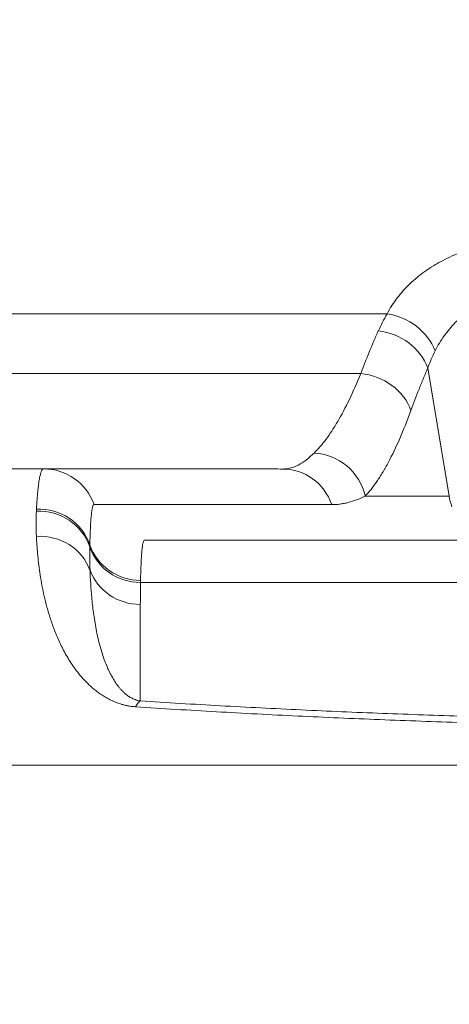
# Model space of a CAD drawing. Header units: millimetres. Extents: x -10 to 594, y 0 to 420.
# Tile 647 of 656: x 493.43 to 494.63, y 154.29 to 157.05. Entities that reach past the tile are written whole.
import ezdxf

# ---------------------------------------------------------------- set-up
doc = ezdxf.new("R2010")
doc.units = ezdxf.units.MM
doc.layers.add('1', color=7, linetype='Continuous', true_color=0xffffff)
doc.styles.add('Calibri', font='txt')
doc.dimstyles.get("Standard").update_dxf_attribs({"dimtxt": 0.18, "dimasz": 0.18, "dimexe": 0.18, "dimexo": 0.0625, "dimgap": 0.09, "dimtad": 0, "dimtih": 1, "dimtoh": 1, "dimdec": 4, "dimzin": 0, "dimdsep": 46, "dimtxsty": 'Standard', "dimcen": 0.09, "dimadec": 0, "dimazin": 0, "dimtfac": 1, "dimtdec": 4, "dimtofl": 0, "dimtmove": 0, "dimatfit": 3, "dimfxl": 0, "dimtolj": 1, "dimtzin": 0, "dimarcsym": 0})

# ---------------------------------------------------------------- blocks, each defined once
blk = doc.blocks.new('_U14')
at = {"layer": '1', "color": 18, "lineweight": 13}
for p, q in [((426.9166, 131.3436), (426.9166, 193.6581)), ((499.0131, 131.3436), (499.0131, 193.6581)), ((426.9166, 191.6581), (456.7384, 191.6581)), ((499.0131, 191.6581), (469.1913, 191.6581))]:
    blk.add_line(p, q, dxfattribs=at)
at = {"layer": '1', "color": 18}
for points in [[(426.9166, 191.6581), (430.4166, 192.5959), (430.4166, 190.7203)], [(499.0131, 191.6581), (495.5131, 190.7203), (495.5131, 192.5959)]]:
    blk.add_solid(points, dxfattribs=at)
at = {"layer": '1', "color": 18, "linetype": 'Continuous', "lineweight": 13, "char_height": 3.5, "attachment_point": 7, "line_spacing_factor": 1.399613, "style": 'Calibri'}
for s, insert in [('\\fCalibri|b0|i0;\\W1.0000;1.44', (458.4239, 188.6745)), ('\\fCalibri|b0|i0;\\W1.0000;DEFLATED TUBE WIDTH', (436.9404, 181.6648))]:
    blk.add_mtext(s, dxfattribs=dict(at, insert=insert))

msp = doc.modelspace()

# ---------------------------------------------------------------- linework, layer by layer
at = {"layer": '1', "color": 155, "linetype": 'Continuous', "lineweight": 13}
for p, q in [((494.4567, 156.2272), (493.1276, 156.2272)), ((494.4567, 156.2272), (493.1276, 156.2272)), ((494.6304, 155.7157), (494.5708, 156.0755)), ((494.6304, 155.7157), (494.5708, 156.0755)), ((493.0932, 156.0597), (494.383, 156.0597)), ((493.0932, 156.0597), (494.383, 156.0597)), ((497.4141, 155.4736), (493.7656, 155.4736)), ((497.4141, 155.4736), (493.7656, 155.4736)), ((493.7652, 155.4117), (493.7652, 155.141)), ((493.7652, 155.4117), (493.7652, 155.141))]:
    msp.add_line(p, q, dxfattribs=at)
at = {"layer": '1', "color": 155, "linetype": 'Continuous', "lineweight": 18}
msp.add_line((497.4026, 155.5921), (493.7771, 155.5921), dxfattribs=at)
msp.add_line((497.4026, 155.5921), (493.7771, 155.5921), dxfattribs=at)
at = {"layer": '1', "color": 155, "linetype": 'Continuous', "lineweight": 13}
for centre, major_axis, ratio, start_param, end_param in [((495.5899, 156.005), (-1.196, 0), 0.580322, 5.95739, 6.029368), ((495.5899, 156.005), (1.196, 0), 0.580322, 2.815797, 2.887775), ((494.4567, 156.0973), (0.1296, -0.0755), 0.831542, 0.810065, 2.021628), ((494.4567, 156.0973), (0.1296, -0.0755), 0.831542, 0.810065, 2.021628), ((494.4321, 156.0494), (0.1369, -0.0612), 0.845196, 0.686779, 1.932032), ((494.4321, 156.0494), (0.1369, -0.0612), 0.845196, 0.686779, 1.932032), ((494.383, 155.9297), (0.1403, -0.053), 0.851016, 0.618321, 1.881702), ((494.383, 155.9297), (0.1403, -0.053), 0.851016, 0.618321, 1.881702), ((494.2519, 155.6896), (0.1083, -0.1038), 0.95852, 0.963849, 2.31393), ((494.2519, 155.6896), (0.1083, -0.1038), 0.95852, 0.963849, 2.31393), ((493.494, 155.6421), (-0.0004, -0.15), 0.999848, 1.913091, 3.143879), ((493.494, 155.6421), (-0.0004, -0.15), 0.999848, 1.913091, 3.143879), ((494.1631, 155.6417), (0, 0.15), 0.979051, 5.052437, 6.283397), ((494.1631, 155.6417), (0, 0.15), 0.979051, 5.052437, 6.283397), ((494.7691, 155.7417), (0, -0.15), 0.93893, 4.887047, 5.093716), ((494.7691, 155.7417), (0, -0.15), 0.93893, 4.887047, 5.093716), ((493.4813, 155.5268), (-0.15, 0.0035), 0.977398, 3.489103, 4.785408), ((493.4813, 155.5268), (-0.15, 0.0035), 0.977398, 3.489103, 4.785408), ((493.4815, 155.5326), (-0.1499, 0.0045), 0.978515, 3.496308, 4.791019), ((493.4815, 155.5326), (-0.1499, 0.0045), 0.978515, 3.496308, 4.791019), ((493.4831, 155.4583), (0.1496, 0.0103), 0.964064, 0.281211, 1.566179), ((493.4831, 155.4583), (0.1496, 0.0103), 0.964064, 0.281211, 1.566179), ((493.7656, 155.6201), (0.15, -0.0022), 0.9763, 3.480727, 4.72673), ((493.7656, 155.6201), (0.15, -0.0022), 0.9763, 3.480727, 4.72673), ((493.7657, 155.626), (0.15, -0.0032), 0.977448, 3.487546, 4.733068), ((493.7657, 155.626), (0.15, -0.0032), 0.977448, 3.487546, 4.733068), ((493.7652, 155.5581), (0.15, 0), 0.976305, 3.489264, 4.712389), ((493.7652, 155.5581), (0.15, 0), 0.976305, 3.489264, 4.712389), ((493.7652, 154.9945), (0.0096, 0.1497), 0.278561, 0.227267, 0.537299), ((493.7652, 154.9945), (0.0096, 0.1497), 0.278561, 0.227267, 0.537299), ((495.5899, 154.9604), (10.8045, 0), 0.000043, 1.361924, 1.779669), ((495.5899, 154.9604), (10.8045, 0), 0.000043, 1.361924, 1.779669)]:
    msp.add_ellipse(centre, major_axis=major_axis, ratio=ratio, start_param=start_param, end_param=end_param, dxfattribs=at)
at = {"layer": '1', "color": 155, "linetype": 'Continuous', "lineweight": 18}
msp.add_ellipse((495.5899, 155.7918), major_axis=(-8.0436, 0), ratio=0.000043, start_param=4.975987, end_param=5.001166, dxfattribs=at)
msp.add_ellipse((495.5899, 155.7918), major_axis=(-8.0436, 0), ratio=0.000043, start_param=4.975987, end_param=5.001166, dxfattribs=at)
at = {"layer": '1', "color": 155, "linetype": 'Continuous', "lineweight": 13}
for points, knots in [([(494.4567, 156.2272), (494.4652, 156.2429), (494.4747, 156.2578), (494.496, 156.2858), (494.5077, 156.2989), (494.5334, 156.3236), (494.5474, 156.3351), (494.5702, 156.3514), (494.5781, 156.3566), (494.5905, 156.3641), (494.5947, 156.3666), (494.6011, 156.3702), (494.6032, 156.3714), (494.6075, 156.3738), (494.6272, 156.3844), (494.6481, 156.3939), (494.6873, 156.4093), (494.708, 156.4163), (494.7513, 156.4291), (494.774, 156.4348), (494.8036, 156.4412), (494.8126, 156.4431), (494.8218, 156.4449), (494.8279, 156.4461), (494.831, 156.4467), (494.8465, 156.4495), (494.859, 156.4517), (494.8973, 156.4578), (494.9235, 156.4613), (494.9774, 156.4675), (495.005, 156.4701), (495.0617, 156.4747), (495.0907, 156.4767), (495.1242, 156.4786), (495.1279, 156.4788), (495.1354, 156.4792), (495.1392, 156.4794), (495.1505, 156.48), (495.1731, 156.4811), (495.1959, 156.4821), (495.2417, 156.4838), (495.2726, 156.4848), (495.3349, 156.4863), (495.3663, 156.4869), (495.4299, 156.4878), (495.4619, 156.4882), (495.5024, 156.4884), (495.5105, 156.4885), (495.5268, 156.4886), (495.5349, 156.4886), (495.5593, 156.4887), (495.5754, 156.4887), (495.6239, 156.4887), (495.656, 156.4886), (495.72, 156.4881), (495.7518, 156.4878), (495.8151, 156.4869), (495.8466, 156.4863), (495.8936, 156.4851), (495.9093, 156.4847), (495.9287, 156.484), (495.9326, 156.4839), (495.9404, 156.4837), (495.9521, 156.4833), (495.9636, 156.4828), (496.0019, 156.4814), (496.0319, 156.48), (496.0906, 156.4766), (496.1194, 156.4746), (496.1756, 156.47), (496.2031, 156.4674), (496.2569, 156.4612), (496.2832, 156.4577), (496.312, 156.4531), (496.3152, 156.4525), (496.3216, 156.4515), (496.331, 156.4499), (496.3528, 156.446), (496.3709, 156.4423), (496.4062, 156.4347), (496.4288, 156.429), (496.4718, 156.4163), (496.4924, 156.4093), (496.5314, 156.394), (496.55, 156.3855), (496.5719, 156.374), (496.5784, 156.3704), (496.5848, 156.3667), (496.589, 156.3643), (496.591, 156.363), (496.6014, 156.3567), (496.6093, 156.3515), (496.6322, 156.3353), (496.6462, 156.3237), (496.672, 156.2989), (496.6837, 156.2858), (496.705, 156.2578), (496.7145, 156.2429), (496.723, 156.2272)], [0, 0, 0, 0, 0.03125, 0.03125, 0.0625, 0.0625, 0.09375, 0.09375, 0.109375, 0.109375, 0.117188, 0.117188, 0.121094, 0.121094, 0.125, 0.15625, 0.15625, 0.1875, 0.1875, 0.21875, 0.21875, 0.226562, 0.230469, 0.230469, 0.234375, 0.234375, 0.25, 0.25, 0.28125, 0.28125, 0.3125, 0.3125, 0.34375, 0.34375, 0.347656, 0.347656, 0.351562, 0.351562, 0.359375, 0.375, 0.375, 0.40625, 0.40625, 0.4375, 0.4375, 0.46875, 0.46875, 0.476562, 0.476562, 0.484375, 0.484375, 0.5, 0.5, 0.53125, 0.53125, 0.5625, 0.5625, 0.59375, 0.59375, 0.609375, 0.609375, 0.613281, 0.613281, 0.617187, 0.625, 0.625, 0.65625, 0.65625, 0.6875, 0.6875, 0.71875, 0.71875, 0.75, 0.75, 0.753906, 0.753906, 0.757812, 0.765625, 0.78125, 0.78125, 0.8125, 0.8125, 0.84375, 0.84375, 0.875, 0.875, 0.882812, 0.886719, 0.886719, 0.890625, 0.890625, 0.90625, 0.90625, 0.9375, 0.9375, 0.96875, 0.96875, 1, 1, 1, 1]), ([(494.4567, 156.2272), (494.4652, 156.2429), (494.4747, 156.2578), (494.496, 156.2858), (494.5077, 156.2989), (494.5334, 156.3236), (494.5474, 156.3351), (494.5702, 156.3514), (494.5781, 156.3566), (494.5905, 156.3641), (494.5947, 156.3666), (494.6011, 156.3702), (494.6032, 156.3714), (494.6075, 156.3738), (494.6272, 156.3844), (494.6481, 156.3939), (494.6873, 156.4093), (494.708, 156.4163), (494.7513, 156.4291), (494.774, 156.4348), (494.8036, 156.4412), (494.8126, 156.4431), (494.8218, 156.4449), (494.8279, 156.4461), (494.831, 156.4467), (494.8465, 156.4495), (494.859, 156.4517), (494.8973, 156.4578), (494.9235, 156.4613), (494.9774, 156.4675), (495.005, 156.4701), (495.0617, 156.4747), (495.0907, 156.4767), (495.1242, 156.4786), (495.1279, 156.4788), (495.1354, 156.4792), (495.1392, 156.4794), (495.1505, 156.48), (495.1731, 156.4811), (495.1959, 156.4821), (495.2417, 156.4838), (495.2726, 156.4848), (495.3349, 156.4863), (495.3663, 156.4869), (495.4299, 156.4878), (495.4619, 156.4882), (495.5024, 156.4884), (495.5105, 156.4885), (495.5268, 156.4886), (495.5349, 156.4886), (495.5593, 156.4887), (495.5754, 156.4887), (495.6239, 156.4887), (495.656, 156.4886), (495.72, 156.4881), (495.7518, 156.4878), (495.8151, 156.4869), (495.8466, 156.4863), (495.8936, 156.4851), (495.9093, 156.4847), (495.9287, 156.484), (495.9326, 156.4839), (495.9404, 156.4837), (495.9521, 156.4833), (495.9636, 156.4828), (496.0019, 156.4814), (496.0319, 156.48), (496.0906, 156.4766), (496.1194, 156.4746), (496.1756, 156.47), (496.2031, 156.4674), (496.2569, 156.4612), (496.2832, 156.4577), (496.312, 156.4531), (496.3152, 156.4525), (496.3216, 156.4515), (496.331, 156.4499), (496.3528, 156.446), (496.3709, 156.4423), (496.4062, 156.4347), (496.4288, 156.429), (496.4718, 156.4163), (496.4924, 156.4093), (496.5314, 156.394), (496.55, 156.3855), (496.5719, 156.374), (496.5784, 156.3704), (496.5848, 156.3667), (496.589, 156.3643), (496.591, 156.363), (496.6014, 156.3567), (496.6093, 156.3515), (496.6322, 156.3353), (496.6462, 156.3237), (496.672, 156.2989), (496.6837, 156.2858), (496.705, 156.2578), (496.7145, 156.2429), (496.723, 156.2272)], [0, 0, 0, 0, 0.03125, 0.03125, 0.0625, 0.0625, 0.09375, 0.09375, 0.109375, 0.109375, 0.117187, 0.117187, 0.121094, 0.121094, 0.125, 0.15625, 0.15625, 0.1875, 0.1875, 0.21875, 0.21875, 0.226562, 0.230469, 0.230469, 0.234375, 0.234375, 0.25, 0.25, 0.28125, 0.28125, 0.3125, 0.3125, 0.34375, 0.34375, 0.347656, 0.347656, 0.351562, 0.351562, 0.359375, 0.375, 0.375, 0.40625, 0.40625, 0.4375, 0.4375, 0.46875, 0.46875, 0.476562, 0.476562, 0.484375, 0.484375, 0.5, 0.5, 0.53125, 0.53125, 0.5625, 0.5625, 0.59375, 0.59375, 0.609375, 0.609375, 0.613281, 0.613281, 0.617187, 0.625, 0.625, 0.65625, 0.65625, 0.6875, 0.6875, 0.71875, 0.71875, 0.75, 0.75, 0.753906, 0.753906, 0.757812, 0.765625, 0.78125, 0.78125, 0.8125, 0.8125, 0.84375, 0.84375, 0.875, 0.875, 0.882813, 0.886719, 0.886719, 0.890625, 0.890625, 0.90625, 0.90625, 0.9375, 0.9375, 0.96875, 0.96875, 1, 1, 1, 1]), ([(496.5882, 156.1233), (496.5808, 156.1382), (496.5725, 156.1522), (496.5538, 156.1786), (496.5434, 156.1909), (496.5204, 156.2142), (496.5078, 156.225), (496.4872, 156.2402), (496.4801, 156.2451), (496.4707, 156.251), (496.4689, 156.2522), (496.4651, 156.2545), (496.4594, 156.2579), (496.4535, 156.2612), (496.4337, 156.272), (496.417, 156.2798), (496.3818, 156.2939), (496.3633, 156.3003), (496.3246, 156.3119), (496.3043, 156.3171), (496.2726, 156.324), (496.2618, 156.3262), (496.2453, 156.3293), (496.2398, 156.3303), (496.2313, 156.3318), (496.2285, 156.3323), (496.2228, 156.3332), (496.1973, 156.3374), (496.1711, 156.3409), (496.1235, 156.3464), (496.0992, 156.3488), (496.0496, 156.3529), (496.0243, 156.3546), (495.9728, 156.3576), (495.9466, 156.3588), (495.9132, 156.3601), (495.9065, 156.3603), (495.8964, 156.3607), (495.893, 156.3608), (495.8863, 156.361), (495.8694, 156.3616), (495.8524, 156.3621), (495.8117, 156.3631), (495.7844, 156.3636), (495.7295, 156.3644), (495.6745, 156.365), (495.619, 156.3652), (495.5772, 156.3652), (495.5632, 156.3652), (495.5422, 156.3651), (495.5352, 156.3651), (495.5212, 156.365), (495.5142, 156.365), (495.4792, 156.3648), (495.4515, 156.3645), (495.3965, 156.3636), (495.3692, 156.3631), (495.3151, 156.3618), (495.2883, 156.3609), (495.2484, 156.3594), (495.2352, 156.3588), (495.2154, 156.3579), (495.2055, 156.3574), (495.1957, 156.3569), (495.1891, 156.3565), (495.1859, 156.3564), (495.1565, 156.3547), (495.131, 156.3529), (495.0811, 156.3489), (495.0567, 156.3465), (495.009, 156.341), (494.9858, 156.3379), (494.9517, 156.3324), (494.9405, 156.3305), (494.924, 156.3274), (494.9185, 156.3263), (494.9076, 156.3241), (494.9022, 156.323), (494.8756, 156.3171), (494.8553, 156.3119), (494.8163, 156.3003), (494.7978, 156.2939), (494.7624, 156.2796), (494.7457, 156.2718), (494.7258, 156.261), (494.7219, 156.2588), (494.7162, 156.2554), (494.7143, 156.2543), (494.7105, 156.252), (494.7011, 156.2462), (494.6922, 156.2401), (494.6717, 156.2249), (494.6592, 156.214), (494.6363, 156.1908), (494.6259, 156.1785), (494.6072, 156.1522), (494.5989, 156.1382), (494.5916, 156.1233)], [0, 0, 0, 0, 0.03125, 0.03125, 0.0625, 0.0625, 0.09375, 0.09375, 0.109375, 0.109375, 0.113281, 0.113281, 0.117188, 0.125, 0.125, 0.15625, 0.15625, 0.1875, 0.1875, 0.21875, 0.21875, 0.234375, 0.234375, 0.242188, 0.242188, 0.246094, 0.246094, 0.25, 0.28125, 0.28125, 0.3125, 0.3125, 0.34375, 0.34375, 0.375, 0.375, 0.382813, 0.382813, 0.386719, 0.386719, 0.390625, 0.40625, 0.40625, 0.4375, 0.4375, 0.46875, 0.5, 0.5, 0.515625, 0.515625, 0.523438, 0.523438, 0.53125, 0.53125, 0.5625, 0.5625, 0.59375, 0.59375, 0.625, 0.625, 0.640625, 0.640625, 0.648438, 0.652344, 0.652344, 0.65625, 0.65625, 0.6875, 0.6875, 0.71875, 0.71875, 0.75, 0.75, 0.765625, 0.765625, 0.773438, 0.773438, 0.78125, 0.78125, 0.8125, 0.8125, 0.84375, 0.84375, 0.875, 0.875, 0.882813, 0.882813, 0.886719, 0.886719, 0.890625, 0.90625, 0.90625, 0.9375, 0.9375, 0.96875, 0.96875, 1, 1, 1, 1]), ([(496.5882, 156.1233), (496.5808, 156.1382), (496.5725, 156.1522), (496.5538, 156.1786), (496.5434, 156.1909), (496.5204, 156.2142), (496.5078, 156.225), (496.4872, 156.2402), (496.4801, 156.2451), (496.4707, 156.251), (496.4689, 156.2522), (496.4651, 156.2545), (496.4594, 156.2579), (496.4535, 156.2612), (496.4337, 156.272), (496.417, 156.2798), (496.3818, 156.2939), (496.3633, 156.3003), (496.3246, 156.3119), (496.3043, 156.3171), (496.2726, 156.324), (496.2618, 156.3262), (496.2453, 156.3293), (496.2398, 156.3303), (496.2313, 156.3318), (496.2285, 156.3323), (496.2228, 156.3332), (496.1973, 156.3374), (496.1711, 156.3409), (496.1235, 156.3464), (496.0992, 156.3488), (496.0496, 156.3529), (496.0243, 156.3546), (495.9728, 156.3576), (495.9466, 156.3588), (495.9132, 156.3601), (495.9065, 156.3603), (495.8964, 156.3607), (495.893, 156.3608), (495.8863, 156.361), (495.8694, 156.3616), (495.8524, 156.3621), (495.8117, 156.3631), (495.7844, 156.3636), (495.7295, 156.3644), (495.6745, 156.365), (495.619, 156.3652), (495.5772, 156.3652), (495.5632, 156.3652), (495.5422, 156.3651), (495.5352, 156.3651), (495.5212, 156.365), (495.5142, 156.365), (495.4792, 156.3648), (495.4515, 156.3645), (495.3965, 156.3636), (495.3692, 156.3631), (495.3151, 156.3618), (495.2883, 156.3609), (495.2484, 156.3594), (495.2352, 156.3588), (495.2154, 156.3579), (495.2055, 156.3574), (495.1957, 156.3569), (495.1891, 156.3565), (495.1859, 156.3564), (495.1565, 156.3547), (495.131, 156.3529), (495.0811, 156.3489), (495.0567, 156.3465), (495.009, 156.341), (494.9858, 156.3379), (494.9517, 156.3324), (494.9405, 156.3305), (494.924, 156.3274), (494.9185, 156.3263), (494.9076, 156.3241), (494.9022, 156.323), (494.8756, 156.3171), (494.8553, 156.3119), (494.8163, 156.3003), (494.7978, 156.2939), (494.7624, 156.2796), (494.7457, 156.2718), (494.7258, 156.261), (494.7219, 156.2588), (494.7162, 156.2554), (494.7143, 156.2543), (494.7105, 156.252), (494.7011, 156.2462), (494.6922, 156.2401), (494.6717, 156.2249), (494.6592, 156.214), (494.6363, 156.1908), (494.6259, 156.1785), (494.6072, 156.1522), (494.5989, 156.1382), (494.5916, 156.1233)], [0, 0, 0, 0, 0.03125, 0.03125, 0.0625, 0.0625, 0.09375, 0.09375, 0.109375, 0.109375, 0.113281, 0.113281, 0.117188, 0.125, 0.125, 0.15625, 0.15625, 0.1875, 0.1875, 0.21875, 0.21875, 0.234375, 0.234375, 0.242188, 0.242188, 0.246094, 0.246094, 0.25, 0.28125, 0.28125, 0.3125, 0.3125, 0.34375, 0.34375, 0.375, 0.375, 0.382813, 0.382813, 0.386719, 0.386719, 0.390625, 0.40625, 0.40625, 0.4375, 0.4375, 0.46875, 0.5, 0.5, 0.515625, 0.515625, 0.523438, 0.523438, 0.53125, 0.53125, 0.5625, 0.5625, 0.59375, 0.59375, 0.625, 0.625, 0.640625, 0.640625, 0.648438, 0.652344, 0.652344, 0.65625, 0.65625, 0.6875, 0.6875, 0.71875, 0.71875, 0.75, 0.75, 0.765625, 0.765625, 0.773438, 0.773438, 0.78125, 0.78125, 0.8125, 0.8125, 0.84375, 0.84375, 0.875, 0.875, 0.882813, 0.882813, 0.886719, 0.886719, 0.890625, 0.90625, 0.90625, 0.9375, 0.9375, 0.96875, 0.96875, 1, 1, 1, 1]), ([(494.383, 156.0597), (494.3905, 156.0797), (494.3984, 156.0996), (494.4147, 156.1395), (494.4232, 156.1595), (494.4321, 156.1793)], [0, 0, 0, 0, 0.5, 0.5, 1, 1, 1, 1]), ([(494.383, 156.0597), (494.3905, 156.0797), (494.3984, 156.0996), (494.4147, 156.1395), (494.4232, 156.1595), (494.4321, 156.1793)], [0, 0, 0, 0, 0.5, 0.5, 1, 1, 1, 1]), ([(494.5708, 156.0755), (494.5666, 156.0655), (494.5624, 156.0555), (494.5542, 156.0356), (494.5501, 156.0256), (494.5383, 155.9957), (494.5308, 155.9758), (494.5235, 155.9558)], [0, 0, 0, 0, 0.25, 0.25, 0.5, 0.5, 1, 1, 1, 1]), ([(494.5708, 156.0755), (494.5666, 156.0655), (494.5624, 156.0555), (494.5542, 156.0356), (494.5501, 156.0256), (494.5383, 155.9957), (494.5308, 155.9758), (494.5235, 155.9558)], [0, 0, 0, 0, 0.25, 0.25, 0.5, 0.5, 1, 1, 1, 1]), ([(494.2519, 155.8363), (494.263, 155.8471), (494.2741, 155.8599), (494.2907, 155.882), (494.2962, 155.8899), (494.3031, 155.9004), (494.3045, 155.9025), (494.3073, 155.9069), (494.3086, 155.9091), (494.3128, 155.9157), (494.3155, 155.9203), (494.3292, 155.9437), (494.3401, 155.9643), (494.3617, 156.0092), (494.3724, 156.0335), (494.383, 156.0597)], [0, 0, 0, 0, 0.25, 0.25, 0.375, 0.375, 0.40625, 0.40625, 0.4375, 0.4375, 0.5, 0.5, 0.75, 0.75, 1, 1, 1, 1]), ([(494.2519, 155.8363), (494.263, 155.8471), (494.2741, 155.8599), (494.2907, 155.882), (494.2962, 155.8899), (494.3031, 155.9004), (494.3045, 155.9025), (494.3073, 155.9069), (494.3086, 155.9091), (494.3128, 155.9157), (494.3155, 155.9203), (494.3292, 155.9437), (494.3401, 155.9643), (494.3617, 156.0092), (494.3724, 156.0335), (494.383, 156.0597)], [0, 0, 0, 0, 0.25, 0.25, 0.375, 0.375, 0.40625, 0.40625, 0.4375, 0.4375, 0.5, 0.5, 0.75, 0.75, 1, 1, 1, 1]), ([(494.5235, 155.9558), (494.5132, 155.9276), (494.5028, 155.9014), (494.4818, 155.8531), (494.4712, 155.831), (494.4578, 155.8059), (494.4551, 155.8009), (494.451, 155.7938), (494.4497, 155.7914), (494.447, 155.7868), (494.4402, 155.7753), (494.4334, 155.7648), (494.4172, 155.741), (494.4063, 155.7273), (494.3953, 155.7157)], [0, 0, 0, 0, 0.25, 0.25, 0.5, 0.5, 0.5625, 0.5625, 0.59375, 0.59375, 0.625, 0.75, 0.75, 1, 1, 1, 1]), ([(494.5235, 155.9558), (494.5132, 155.9276), (494.5028, 155.9014), (494.4818, 155.8531), (494.4712, 155.831), (494.4578, 155.8059), (494.4551, 155.8009), (494.451, 155.7938), (494.4497, 155.7914), (494.447, 155.7868), (494.4402, 155.7753), (494.4334, 155.7648), (494.4172, 155.741), (494.4063, 155.7273), (494.3953, 155.7157)], [0, 0, 0, 0, 0.25, 0.25, 0.5, 0.5, 0.5625, 0.5625, 0.59375, 0.59375, 0.625, 0.75, 0.75, 1, 1, 1, 1]), ([(494.1631, 155.7917), (494.1709, 155.7917), (494.1786, 155.7927), (494.1935, 155.7964), (494.2008, 155.7992), (494.2153, 155.8066), (494.2224, 155.8113), (494.2369, 155.8224), (494.2442, 155.8289), (494.2519, 155.8363)], [0, 0, 0, 0, 0.25, 0.25, 0.5, 0.5, 0.75, 0.75, 1, 1, 1, 1]), ([(494.1631, 155.7917), (494.1709, 155.7917), (494.1786, 155.7927), (494.1935, 155.7964), (494.2008, 155.7992), (494.2153, 155.8066), (494.2224, 155.8113), (494.2369, 155.8224), (494.2442, 155.8289), (494.2519, 155.8363)], [0, 0, 0, 0, 0.25, 0.25, 0.5, 0.5, 0.75, 0.75, 1, 1, 1, 1]), ([(493.4741, 155.6792), (493.4752, 155.698), (493.4764, 155.7144), (493.4781, 155.7321), (493.4785, 155.7355), (493.4792, 155.742), (493.4803, 155.7512), (493.4815, 155.7592), (493.4828, 155.7662), (493.4832, 155.7684), (493.4841, 155.7726), (493.4854, 155.7783), (493.4868, 155.7827), (493.4897, 155.7897), (493.4918, 155.7921), (493.494, 155.7921)], [0, 0, 0, 0, 0.25, 0.25, 0.3125, 0.3125, 0.375, 0.5, 0.5, 0.5625, 0.5625, 0.625, 0.75, 0.75, 1, 1, 1, 1]), ([(493.4741, 155.6792), (493.4752, 155.698), (493.4764, 155.7144), (493.4781, 155.7321), (493.4785, 155.7355), (493.4792, 155.742), (493.4803, 155.7512), (493.4815, 155.7592), (493.4828, 155.7662), (493.4832, 155.7684), (493.4841, 155.7726), (493.4854, 155.7783), (493.4868, 155.7827), (493.4897, 155.7897), (493.4918, 155.7921), (493.494, 155.7921)], [0, 0, 0, 0, 0.25, 0.25, 0.3125, 0.3125, 0.375, 0.5, 0.5, 0.5625, 0.5625, 0.625, 0.75, 0.75, 1, 1, 1, 1]), ([(494.3953, 155.7157), (494.3871, 155.7117), (494.379, 155.7082), (494.3632, 155.7022), (494.3555, 155.6997), (494.3439, 155.6967), (494.34, 155.6958), (494.3323, 155.6943), (494.3285, 155.6937), (494.3169, 155.6922), (494.3092, 155.6917), (494.3015, 155.6918)], [0, 0, 0, 0, 0.25, 0.25, 0.5, 0.5, 0.625, 0.625, 0.75, 0.75, 1, 1, 1, 1]), ([(494.3953, 155.7157), (494.3871, 155.7117), (494.379, 155.7082), (494.3632, 155.7022), (494.3555, 155.6997), (494.3439, 155.6967), (494.34, 155.6958), (494.3323, 155.6943), (494.3285, 155.6937), (494.3169, 155.6922), (494.3092, 155.6917), (494.3015, 155.6918)], [0, 0, 0, 0, 0.25, 0.25, 0.5, 0.5, 0.625, 0.625, 0.75, 0.75, 1, 1, 1, 1]), ([(494.3953, 155.7157), (494.4117, 155.7157), (494.4287, 155.7157), (494.4641, 155.7157), (494.4826, 155.7157), (494.5116, 155.7157), (494.5215, 155.7157), (494.5418, 155.7157), (494.5522, 155.7157), (494.5735, 155.7157), (494.5844, 155.7157), (494.6069, 155.7157), (494.6185, 155.7157), (494.6304, 155.7157)], [0, 0, 0, 0, 0.25, 0.25, 0.5, 0.5, 0.625, 0.625, 0.75, 0.75, 0.875, 0.875, 1, 1, 1, 1]), ([(494.3953, 155.7157), (494.4117, 155.7157), (494.4287, 155.7157), (494.4641, 155.7157), (494.4826, 155.7157), (494.5116, 155.7157), (494.5215, 155.7157), (494.5418, 155.7157), (494.5522, 155.7157), (494.5735, 155.7157), (494.5844, 155.7157), (494.6069, 155.7157), (494.6185, 155.7157), (494.6304, 155.7157)], [0, 0, 0, 0, 0.25, 0.25, 0.5, 0.5, 0.625, 0.625, 0.75, 0.75, 0.875, 0.875, 1, 1, 1, 1]), ([(493.6354, 155.6921), (493.6339, 155.6919), (493.6326, 155.6895), (493.6307, 155.6823), (493.6301, 155.6794), (493.6293, 155.674), (493.629, 155.6721), (493.6285, 155.668), (493.6282, 155.6658), (493.6275, 155.6587), (493.627, 155.6534), (493.6264, 155.6446), (493.6262, 155.6416), (493.6258, 155.6351), (493.6256, 155.6318), (493.6247, 155.6142), (493.6241, 155.5979), (493.6236, 155.5793)], [0, 0, 0, 0, 0.25, 0.25, 0.375, 0.375, 0.4375, 0.4375, 0.5, 0.5, 0.625, 0.625, 0.6875, 0.6875, 0.75, 0.75, 1, 1, 1, 1]), ([(493.6354, 155.6921), (493.6339, 155.6919), (493.6326, 155.6895), (493.6307, 155.6823), (493.6301, 155.6794), (493.6293, 155.674), (493.629, 155.6721), (493.6285, 155.668), (493.6282, 155.6658), (493.6275, 155.6587), (493.627, 155.6534), (493.6264, 155.6446), (493.6262, 155.6416), (493.6258, 155.6351), (493.6256, 155.6318), (493.6247, 155.6142), (493.6241, 155.5979), (493.6236, 155.5793)], [0, 0, 0, 0, 0.25, 0.25, 0.375, 0.375, 0.4375, 0.4375, 0.5, 0.5, 0.625, 0.625, 0.6875, 0.6875, 0.75, 0.75, 1, 1, 1, 1]), ([(494.3015, 155.6918), (494.2849, 155.6918), (494.2688, 155.6918), (494.2457, 155.6918), (494.2381, 155.6918), (494.2232, 155.6918), (494.2159, 155.6918), (494.1943, 155.6918), (494.1805, 155.6918), (494.1536, 155.6918), (494.1407, 155.6918), (494.1155, 155.6918), (494.1034, 155.6918), (494.0798, 155.6918), (494.0684, 155.6918), (494.0352, 155.6918), (494.0144, 155.6918), (493.9751, 155.6918), (493.9566, 155.6918), (493.9304, 155.6919), (493.922, 155.6919), (493.9055, 155.6919), (493.8975, 155.6919), (493.882, 155.6919), (493.8745, 155.6919), (493.8598, 155.6919), (493.8527, 155.6919), (493.832, 155.6919), (493.8191, 155.6919), (493.7946, 155.6919), (493.7832, 155.6919), (493.7616, 155.6919), (493.7516, 155.692), (493.7327, 155.692), (493.724, 155.692), (493.7117, 155.692), (493.7078, 155.692), (493.7002, 155.692), (493.6966, 155.692), (493.6862, 155.692), (493.6798, 155.692), (493.6681, 155.692), (493.6628, 155.692), (493.6485, 155.6921), (493.6411, 155.6921), (493.6357, 155.6921)], [0, 0, 0, 0, 0.03125, 0.03125, 0.046875, 0.046875, 0.0625, 0.0625, 0.09375, 0.09375, 0.125, 0.125, 0.15625, 0.15625, 0.1875, 0.1875, 0.25, 0.25, 0.3125, 0.3125, 0.34375, 0.34375, 0.375, 0.375, 0.40625, 0.40625, 0.4375, 0.4375, 0.5, 0.5, 0.5625, 0.5625, 0.625, 0.625, 0.6875, 0.6875, 0.71875, 0.71875, 0.75, 0.75, 0.8125, 0.8125, 0.875, 0.875, 1, 1, 1, 1]), ([(494.3015, 155.6918), (494.2849, 155.6918), (494.2688, 155.6918), (494.2457, 155.6918), (494.2381, 155.6918), (494.2232, 155.6918), (494.2159, 155.6918), (494.1943, 155.6918), (494.1805, 155.6918), (494.1536, 155.6918), (494.1407, 155.6918), (494.1155, 155.6918), (494.1034, 155.6918), (494.0798, 155.6918), (494.0684, 155.6918), (494.0352, 155.6918), (494.0144, 155.6918), (493.9751, 155.6918), (493.9566, 155.6918), (493.9304, 155.6919), (493.922, 155.6919), (493.9055, 155.6919), (493.8975, 155.6919), (493.882, 155.6919), (493.8745, 155.6919), (493.8598, 155.6919), (493.8527, 155.6919), (493.832, 155.6919), (493.8191, 155.6919), (493.7946, 155.6919), (493.7832, 155.6919), (493.7616, 155.6919), (493.7516, 155.692), (493.7327, 155.692), (493.724, 155.692), (493.7117, 155.692), (493.7078, 155.692), (493.7002, 155.692), (493.6966, 155.692), (493.6862, 155.692), (493.6798, 155.692), (493.6681, 155.692), (493.6628, 155.692), (493.6485, 155.6921), (493.6411, 155.6921), (493.6357, 155.6921)], [0, 0, 0, 0, 0.03125, 0.03125, 0.046875, 0.046875, 0.0625, 0.0625, 0.09375, 0.09375, 0.125, 0.125, 0.15625, 0.15625, 0.1875, 0.1875, 0.25, 0.25, 0.3125, 0.3125, 0.34375, 0.34375, 0.375, 0.375, 0.40625, 0.40625, 0.4375, 0.4375, 0.5, 0.5, 0.5625, 0.5625, 0.625, 0.625, 0.6875, 0.6875, 0.71875, 0.71875, 0.75, 0.75, 0.8125, 0.8125, 0.875, 0.875, 1, 1, 1, 1]), ([(493.4739, 155.6026), (493.4733, 155.6157), (493.473, 155.6282), (493.473, 155.6517), (493.4733, 155.6628), (493.4738, 155.6732)], [0, 0, 0, 0, 0.5, 0.5, 1, 1, 1, 1]), ([(493.4739, 155.6026), (493.4733, 155.6157), (493.473, 155.6282), (493.473, 155.6517), (493.4733, 155.6628), (493.4738, 155.6732)], [0, 0, 0, 0, 0.5, 0.5, 1, 1, 1, 1]), ([(493.7521, 155.1245), (493.7486, 155.1247), (493.7452, 155.1251), (493.7385, 155.1259), (493.7353, 155.1264), (493.7305, 155.1273), (493.7289, 155.1276), (493.7258, 155.1282), (493.7242, 155.1286), (493.7197, 155.1297), (493.7167, 155.1305), (493.708, 155.133), (493.7026, 155.1348), (493.6948, 155.1379), (493.6923, 155.1389), (493.6885, 155.1405), (493.6873, 155.1411), (493.6849, 155.1422), (493.6837, 155.1428), (493.6778, 155.1456), (493.6733, 155.148), (493.6648, 155.1529), (493.6608, 155.1554), (493.653, 155.1606), (493.6492, 155.1632), (493.6421, 155.1685), (493.6386, 155.1713), (493.632, 155.1768), (493.6288, 155.1795), (493.6241, 155.1838), (493.6226, 155.1852), (493.6196, 155.188), (493.6182, 155.1894), (493.6109, 155.1966), (493.6056, 155.2024), (493.5955, 155.214), (493.5908, 155.2198), (493.5841, 155.2286), (493.5819, 155.2316), (493.5777, 155.2375), (493.5757, 155.2404), (493.5698, 155.2492), (493.5661, 155.2551), (493.559, 155.2668), (493.5557, 155.2726), (493.5463, 155.29), (493.5406, 155.3016), (493.5305, 155.3244), (493.5259, 155.3357), (493.5177, 155.358), (493.5139, 155.369), (493.5089, 155.3852), (493.5073, 155.3906), (493.5043, 155.4013), (493.5029, 155.4066), (493.4988, 155.4224), (493.4963, 155.4327), (493.492, 155.4529), (493.49, 155.4628), (493.4865, 155.4823), (493.485, 155.4918), (493.4823, 155.5104), (493.4811, 155.5195), (493.479, 155.5373), (493.4781, 155.5459), (493.4757, 155.5713), (493.4746, 155.5874), (493.4739, 155.6026)], [0, 0, 0, 0, 0.007812, 0.007812, 0.015625, 0.015625, 0.019531, 0.019531, 0.023437, 0.023437, 0.03125, 0.03125, 0.046875, 0.046875, 0.054687, 0.054687, 0.058594, 0.058594, 0.0625, 0.0625, 0.078125, 0.078125, 0.09375, 0.09375, 0.109375, 0.109375, 0.125, 0.125, 0.140625, 0.140625, 0.148437, 0.148437, 0.15625, 0.15625, 0.1875, 0.1875, 0.21875, 0.21875, 0.234375, 0.234375, 0.25, 0.25, 0.28125, 0.28125, 0.3125, 0.3125, 0.375, 0.375, 0.4375, 0.4375, 0.5, 0.5, 0.53125, 0.53125, 0.5625, 0.5625, 0.625, 0.625, 0.6875, 0.6875, 0.75, 0.75, 0.8125, 0.8125, 0.875, 0.875, 1, 1, 1, 1]), ([(493.7521, 155.1245), (493.7486, 155.1247), (493.7452, 155.1251), (493.7385, 155.1259), (493.7353, 155.1264), (493.7305, 155.1273), (493.7289, 155.1276), (493.7258, 155.1282), (493.7242, 155.1286), (493.7197, 155.1297), (493.7167, 155.1305), (493.708, 155.133), (493.7026, 155.1348), (493.6948, 155.1379), (493.6923, 155.1389), (493.6885, 155.1405), (493.6873, 155.1411), (493.6849, 155.1422), (493.6837, 155.1428), (493.6778, 155.1456), (493.6733, 155.148), (493.6648, 155.1529), (493.6608, 155.1554), (493.653, 155.1606), (493.6492, 155.1632), (493.6421, 155.1685), (493.6386, 155.1713), (493.632, 155.1768), (493.6288, 155.1795), (493.6241, 155.1838), (493.6226, 155.1852), (493.6196, 155.188), (493.6182, 155.1894), (493.6109, 155.1966), (493.6056, 155.2024), (493.5955, 155.214), (493.5908, 155.2198), (493.5841, 155.2286), (493.5819, 155.2316), (493.5777, 155.2375), (493.5757, 155.2404), (493.5698, 155.2492), (493.5661, 155.2551), (493.559, 155.2668), (493.5557, 155.2726), (493.5463, 155.29), (493.5406, 155.3016), (493.5305, 155.3244), (493.5259, 155.3357), (493.5177, 155.358), (493.5139, 155.369), (493.5089, 155.3852), (493.5073, 155.3906), (493.5043, 155.4013), (493.5029, 155.4066), (493.4988, 155.4224), (493.4963, 155.4327), (493.492, 155.4529), (493.49, 155.4628), (493.4865, 155.4823), (493.485, 155.4918), (493.4823, 155.5104), (493.4811, 155.5195), (493.479, 155.5373), (493.4781, 155.5459), (493.4757, 155.5713), (493.4746, 155.5874), (493.4739, 155.6026)], [0, 0, 0, 0, 0.007813, 0.007813, 0.015625, 0.015625, 0.019531, 0.019531, 0.023438, 0.023438, 0.03125, 0.03125, 0.046875, 0.046875, 0.054687, 0.054687, 0.058594, 0.058594, 0.0625, 0.0625, 0.078125, 0.078125, 0.09375, 0.09375, 0.109375, 0.109375, 0.125, 0.125, 0.140625, 0.140625, 0.148438, 0.148438, 0.15625, 0.15625, 0.1875, 0.1875, 0.21875, 0.21875, 0.234375, 0.234375, 0.25, 0.25, 0.28125, 0.28125, 0.3125, 0.3125, 0.375, 0.375, 0.4375, 0.4375, 0.5, 0.5, 0.53125, 0.53125, 0.5625, 0.5625, 0.625, 0.625, 0.6875, 0.6875, 0.75, 0.75, 0.8125, 0.8125, 0.875, 0.875, 1, 1, 1, 1]), ([(493.7771, 155.5921), (493.7763, 155.5921), (493.7756, 155.5915), (493.7743, 155.5891), (493.7736, 155.5873), (493.7727, 155.5838), (493.7724, 155.5824), (493.7718, 155.5795), (493.771, 155.5746), (493.7702, 155.5684), (493.7695, 155.5614), (493.7693, 155.5589), (493.7689, 155.5536), (493.7682, 155.5452), (493.7673, 155.5291), (493.7667, 155.5139), (493.7663, 155.5016), (493.7662, 155.4973), (493.7659, 155.4886), (493.7658, 155.484), (493.7657, 155.4794)], [0, 0, 0, 0, 0.125, 0.125, 0.25, 0.25, 0.3125, 0.3125, 0.375, 0.5, 0.5, 0.5625, 0.5625, 0.625, 0.75, 0.875, 0.875, 0.9375, 0.9375, 1, 1, 1, 1]), ([(493.7771, 155.5921), (493.7763, 155.5921), (493.7756, 155.5915), (493.7743, 155.5891), (493.7736, 155.5873), (493.7727, 155.5838), (493.7724, 155.5824), (493.7718, 155.5795), (493.771, 155.5746), (493.7702, 155.5684), (493.7695, 155.5614), (493.7693, 155.5589), (493.7689, 155.5536), (493.7682, 155.5452), (493.7673, 155.5291), (493.7667, 155.5139), (493.7663, 155.5016), (493.7662, 155.4973), (493.7659, 155.4886), (493.7658, 155.484), (493.7657, 155.4794)], [0, 0, 0, 0, 0.125, 0.125, 0.25, 0.25, 0.3125, 0.3125, 0.375, 0.5, 0.5, 0.5625, 0.5625, 0.625, 0.75, 0.875, 0.875, 0.9375, 0.9375, 1, 1, 1, 1]), ([(493.6235, 155.5734), (493.6233, 155.5632), (493.6232, 155.5527), (493.6235, 155.5309), (493.6237, 155.5197), (493.6242, 155.5082)], [0, 0, 0, 0, 0.5, 0.5, 1, 1, 1, 1]), ([(493.6235, 155.5734), (493.6233, 155.5632), (493.6232, 155.5527), (493.6235, 155.5309), (493.6237, 155.5197), (493.6242, 155.5082)], [0, 0, 0, 0, 0.5, 0.5, 1, 1, 1, 1]), ([(493.6242, 155.5082), (493.6246, 155.4954), (493.6253, 155.4822), (493.627, 155.455), (493.6281, 155.4411), (493.6309, 155.4123), (493.6326, 155.3976), (493.6358, 155.3749), (493.6369, 155.3673), (493.6395, 155.3518), (493.641, 155.344), (493.6441, 155.3281), (493.6459, 155.3201), (493.6497, 155.304), (493.6518, 155.2958), (493.6565, 155.2793), (493.6591, 155.271), (493.665, 155.2543), (493.6682, 155.2459), (493.6736, 155.2331), (493.6755, 155.2289), (493.6796, 155.2203), (493.6818, 155.2161), (493.6864, 155.2075), (493.6889, 155.2032), (493.6942, 155.1947), (493.6971, 155.1904), (493.7018, 155.1841), (493.7034, 155.182), (493.7068, 155.1777), (493.7086, 155.1756), (493.7123, 155.1715), (493.7143, 155.1694), (493.7184, 155.1653), (493.7206, 155.1633), (493.7253, 155.1592), (493.7278, 155.1572), (493.7319, 155.1543), (493.7334, 155.1534), (493.7363, 155.1515), (493.7379, 155.1506), (493.7411, 155.1488), (493.7428, 155.1479), (493.7465, 155.1462), (493.7484, 155.1454), (493.7516, 155.1442), (493.7526, 155.1439), (493.7549, 155.1431), (493.756, 155.1428), (493.7585, 155.1422), (493.7597, 155.1419), (493.7623, 155.1414), (493.7637, 155.1412), (493.7652, 155.141)], [0, 0, 0, 0, 0.125, 0.125, 0.25, 0.25, 0.375, 0.375, 0.4375, 0.4375, 0.5, 0.5, 0.5625, 0.5625, 0.625, 0.625, 0.6875, 0.6875, 0.75, 0.75, 0.78125, 0.78125, 0.8125, 0.8125, 0.84375, 0.84375, 0.875, 0.875, 0.890625, 0.890625, 0.90625, 0.90625, 0.921875, 0.921875, 0.9375, 0.9375, 0.953125, 0.953125, 0.960937, 0.960937, 0.96875, 0.96875, 0.976562, 0.976562, 0.984375, 0.984375, 0.988281, 0.988281, 0.992187, 0.992187, 0.996094, 0.996094, 1, 1, 1, 1]), ([(493.6242, 155.5082), (493.6246, 155.4954), (493.6253, 155.4822), (493.627, 155.455), (493.6281, 155.4411), (493.6309, 155.4123), (493.6326, 155.3976), (493.6358, 155.3749), (493.6369, 155.3673), (493.6395, 155.3518), (493.641, 155.344), (493.6441, 155.3281), (493.6459, 155.3201), (493.6497, 155.304), (493.6518, 155.2958), (493.6565, 155.2793), (493.6591, 155.271), (493.665, 155.2543), (493.6682, 155.2459), (493.6736, 155.2331), (493.6755, 155.2289), (493.6796, 155.2203), (493.6818, 155.2161), (493.6864, 155.2075), (493.6889, 155.2032), (493.6942, 155.1947), (493.6971, 155.1904), (493.7018, 155.1841), (493.7034, 155.182), (493.7068, 155.1777), (493.7086, 155.1756), (493.7123, 155.1715), (493.7143, 155.1694), (493.7184, 155.1653), (493.7206, 155.1633), (493.7253, 155.1592), (493.7278, 155.1572), (493.7319, 155.1543), (493.7334, 155.1534), (493.7363, 155.1515), (493.7379, 155.1506), (493.7411, 155.1488), (493.7428, 155.1479), (493.7465, 155.1462), (493.7484, 155.1454), (493.7516, 155.1442), (493.7526, 155.1439), (493.7549, 155.1431), (493.756, 155.1428), (493.7585, 155.1422), (493.7597, 155.1419), (493.7623, 155.1414), (493.7637, 155.1412), (493.7652, 155.141)], [0, 0, 0, 0, 0.125, 0.125, 0.25, 0.25, 0.375, 0.375, 0.4375, 0.4375, 0.5, 0.5, 0.5625, 0.5625, 0.625, 0.625, 0.6875, 0.6875, 0.75, 0.75, 0.78125, 0.78125, 0.8125, 0.8125, 0.84375, 0.84375, 0.875, 0.875, 0.890625, 0.890625, 0.90625, 0.90625, 0.921875, 0.921875, 0.9375, 0.9375, 0.953125, 0.953125, 0.960938, 0.960938, 0.96875, 0.96875, 0.976563, 0.976563, 0.984375, 0.984375, 0.988281, 0.988281, 0.992188, 0.992188, 0.996094, 0.996094, 1, 1, 1, 1]), ([(497.4276, 155.1245), (497.3525, 155.1196), (497.2773, 155.1149), (497.1265, 155.1064), (497.051, 155.1024), (496.8997, 155.0951), (496.8239, 155.0918), (496.6721, 155.0857), (496.596, 155.083), (496.4436, 155.0781), (496.291, 155.0739), (496.0613, 155.0694), (495.8308, 155.0666), (495.5995, 155.0656), (495.4448, 155.0662), (495.2898, 155.0673), (495.2122, 155.0682), (495.0956, 155.07), (495.0372, 155.071), (494.9788, 155.0722), (494.9496, 155.0728), (494.9398, 155.073), (494.9203, 155.0735), (494.8716, 155.0746), (494.8035, 155.0763), (494.7453, 155.078), (494.7065, 155.0791), (494.687, 155.0797), (494.5901, 155.0828), (494.5129, 155.0855), (494.3591, 155.0916), (494.2825, 155.095), (494.1299, 155.1023), (494.0539, 155.1063), (493.9025, 155.1149), (493.8272, 155.1196), (493.7521, 155.1245)], [0, 0, 0, 0, 0.0625, 0.0625, 0.125, 0.125, 0.1875, 0.1875, 0.25, 0.25, 0.3125, 0.375, 0.4375, 0.5, 0.5625, 0.5625, 0.625, 0.625, 0.65625, 0.671875, 0.671875, 0.679688, 0.679688, 0.6875, 0.71875, 0.734375, 0.734375, 0.75, 0.75, 0.8125, 0.8125, 0.875, 0.875, 0.9375, 0.9375, 1, 1, 1, 1]), ([(497.4276, 155.1245), (497.3525, 155.1196), (497.2773, 155.1149), (497.1265, 155.1064), (497.051, 155.1024), (496.8997, 155.0951), (496.8239, 155.0918), (496.6721, 155.0857), (496.596, 155.083), (496.4436, 155.0781), (496.291, 155.0739), (496.0613, 155.0694), (495.8308, 155.0666), (495.5995, 155.0656), (495.4448, 155.0662), (495.2898, 155.0673), (495.2122, 155.0682), (495.0956, 155.07), (495.0372, 155.071), (494.9788, 155.0722), (494.9496, 155.0728), (494.9398, 155.073), (494.9203, 155.0735), (494.8716, 155.0746), (494.8035, 155.0763), (494.7453, 155.078), (494.7065, 155.0791), (494.687, 155.0797), (494.5901, 155.0828), (494.5129, 155.0855), (494.3591, 155.0916), (494.2825, 155.095), (494.1299, 155.1023), (494.0539, 155.1063), (493.9025, 155.1149), (493.8272, 155.1196), (493.7521, 155.1245)], [0, 0, 0, 0, 0.0625, 0.0625, 0.125, 0.125, 0.1875, 0.1875, 0.25, 0.25, 0.3125, 0.375, 0.4375, 0.5, 0.5625, 0.5625, 0.625, 0.625, 0.65625, 0.671875, 0.671875, 0.679687, 0.679687, 0.6875, 0.71875, 0.734375, 0.734375, 0.75, 0.75, 0.8125, 0.8125, 0.875, 0.875, 0.9375, 0.9375, 1, 1, 1, 1]), ([(493.7652, 155.141), (493.8397, 155.1362), (493.9146, 155.1317), (494.0649, 155.1233), (494.1403, 155.1195), (494.2917, 155.1123), (494.3677, 155.1091), (494.5201, 155.1032), (494.6731, 155.0978), (494.8272, 155.0937), (494.9142, 155.0917), (494.9239, 155.0915), (494.9432, 155.0911), (494.9529, 155.0909), (494.9819, 155.0903), (495.0399, 155.0891), (495.0979, 155.0881), (495.2137, 155.0864), (495.2908, 155.0855), (495.4447, 155.0844), (495.5984, 155.0839), (495.8281, 155.0848), (496.057, 155.0875), (496.2853, 155.0919), (496.4369, 155.096), (496.5883, 155.1007), (496.6638, 155.1033), (496.8147, 155.1092), (496.89, 155.1124), (497.0403, 155.1195), (497.1154, 155.1234), (497.2652, 155.1317), (497.3399, 155.1362), (497.4145, 155.141)], [0, 0, 0, 0, 0.0625, 0.0625, 0.125, 0.125, 0.1875, 0.1875, 0.25, 0.3125, 0.3125, 0.320313, 0.320313, 0.328125, 0.328125, 0.34375, 0.375, 0.375, 0.4375, 0.4375, 0.5, 0.5625, 0.625, 0.6875, 0.75, 0.75, 0.8125, 0.8125, 0.875, 0.875, 0.9375, 0.9375, 1, 1, 1, 1]), ([(493.7652, 155.141), (493.8397, 155.1362), (493.9146, 155.1317), (494.0649, 155.1233), (494.1403, 155.1195), (494.2917, 155.1123), (494.3677, 155.1091), (494.5201, 155.1032), (494.6731, 155.0978), (494.8272, 155.0937), (494.9142, 155.0917), (494.9239, 155.0915), (494.9432, 155.0911), (494.9529, 155.0909), (494.9819, 155.0903), (495.0399, 155.0891), (495.0979, 155.0881), (495.2137, 155.0864), (495.2908, 155.0855), (495.4447, 155.0844), (495.5984, 155.0839), (495.8281, 155.0848), (496.057, 155.0875), (496.2853, 155.0919), (496.4369, 155.096), (496.5883, 155.1007), (496.6638, 155.1033), (496.8147, 155.1092), (496.89, 155.1124), (497.0403, 155.1195), (497.1154, 155.1234), (497.2652, 155.1317), (497.3399, 155.1362), (497.4145, 155.141)], [0, 0, 0, 0, 0.0625, 0.0625, 0.125, 0.125, 0.1875, 0.1875, 0.25, 0.3125, 0.3125, 0.320313, 0.320313, 0.328125, 0.328125, 0.34375, 0.375, 0.375, 0.4375, 0.4375, 0.5, 0.5625, 0.625, 0.6875, 0.75, 0.75, 0.8125, 0.8125, 0.875, 0.875, 0.9375, 0.9375, 1, 1, 1, 1])]:
    msp.add_open_spline(points, degree=3, knots=knots, dxfattribs=at)
for points in [[(494.5916, 156.1233), (494.5837, 156.1075), (494.5768, 156.0916), (494.5708, 156.0755)], [(494.5916, 156.1233), (494.5837, 156.1075), (494.5768, 156.0916), (494.5708, 156.0755)], [(493.4738, 155.6732), (493.4739, 155.6752), (493.474, 155.6772), (493.4741, 155.6792)], [(493.4738, 155.6732), (493.4739, 155.6752), (493.474, 155.6772), (493.4741, 155.6792)], [(493.6236, 155.5793), (493.6236, 155.5773), (493.6235, 155.5754), (493.6235, 155.5734)], [(493.6236, 155.5793), (493.6236, 155.5773), (493.6235, 155.5754), (493.6235, 155.5734)], [(493.7656, 155.4736), (493.7653, 155.453), (493.7652, 155.4323), (493.7652, 155.4117)], [(493.7656, 155.4736), (493.7653, 155.453), (493.7652, 155.4323), (493.7652, 155.4117)], [(493.7657, 155.4794), (493.7657, 155.4775), (493.7657, 155.4756), (493.7656, 155.4736)], [(493.7657, 155.4794), (493.7657, 155.4775), (493.7657, 155.4756), (493.7656, 155.4736)]]:
    msp.add_open_spline(points, degree=3, dxfattribs=at)
at = {"layer": '1', "color": 155, "linetype": 'Continuous', "lineweight": 18}
msp.add_open_spline([(493.4943, 155.7921), (493.4998, 155.7921), (493.5072, 155.7921), (493.5215, 155.792), (493.5268, 155.792), (493.5386, 155.792), (493.545, 155.792), (493.5555, 155.792), (493.5591, 155.792), (493.5667, 155.792), (493.5706, 155.792), (493.5829, 155.792), (493.5917, 155.792), (493.6107, 155.792), (493.6208, 155.7919), (493.6424, 155.7919), (493.6539, 155.7919), (493.6785, 155.7919), (493.6915, 155.7919), (493.7123, 155.7919), (493.7194, 155.7919), (493.7341, 155.7919), (493.7417, 155.7919), (493.7573, 155.7919), (493.7653, 155.7919), (493.7819, 155.7919), (493.7904, 155.7919), (493.8167, 155.7918), (493.8353, 155.7918), (493.8747, 155.7918), (493.8956, 155.7918), (493.929, 155.7918), (493.9405, 155.7918), (493.9641, 155.7918), (493.9763, 155.7918), (494.0016, 155.7918), (494.0146, 155.7918), (494.0415, 155.7918), (494.0555, 155.7918), (494.0771, 155.7918), (494.0844, 155.7918), (494.0994, 155.7918), (494.107, 155.7918), (494.1303, 155.7918), (494.1463, 155.7918), (494.1631, 155.7917)], degree=3, knots=[0, 0, 0, 0, 0.125, 0.125, 0.1875, 0.1875, 0.25, 0.25, 0.28125, 0.28125, 0.3125, 0.3125, 0.375, 0.375, 0.4375, 0.4375, 0.5, 0.5, 0.5625, 0.5625, 0.59375, 0.59375, 0.625, 0.625, 0.65625, 0.65625, 0.6875, 0.6875, 0.75, 0.75, 0.8125, 0.8125, 0.84375, 0.84375, 0.875, 0.875, 0.90625, 0.90625, 0.9375, 0.9375, 0.953125, 0.953125, 0.96875, 0.96875, 1, 1, 1, 1], dxfattribs=at)
msp.add_open_spline([(493.4943, 155.7921), (493.4998, 155.7921), (493.5072, 155.7921), (493.5215, 155.792), (493.5268, 155.792), (493.5386, 155.792), (493.545, 155.792), (493.5555, 155.792), (493.5591, 155.792), (493.5667, 155.792), (493.5706, 155.792), (493.5829, 155.792), (493.5917, 155.792), (493.6107, 155.792), (493.6208, 155.7919), (493.6424, 155.7919), (493.6539, 155.7919), (493.6785, 155.7919), (493.6915, 155.7919), (493.7123, 155.7919), (493.7194, 155.7919), (493.7341, 155.7919), (493.7417, 155.7919), (493.7573, 155.7919), (493.7653, 155.7919), (493.7819, 155.7919), (493.7904, 155.7919), (493.8167, 155.7918), (493.8353, 155.7918), (493.8747, 155.7918), (493.8956, 155.7918), (493.929, 155.7918), (493.9405, 155.7918), (493.9641, 155.7918), (493.9763, 155.7918), (494.0016, 155.7918), (494.0146, 155.7918), (494.0415, 155.7918), (494.0555, 155.7918), (494.0771, 155.7918), (494.0844, 155.7918), (494.0994, 155.7918), (494.107, 155.7918), (494.1303, 155.7918), (494.1463, 155.7918), (494.1631, 155.7917)], degree=3, knots=[0, 0, 0, 0, 0.125, 0.125, 0.1875, 0.1875, 0.25, 0.25, 0.28125, 0.28125, 0.3125, 0.3125, 0.375, 0.375, 0.4375, 0.4375, 0.5, 0.5, 0.5625, 0.5625, 0.59375, 0.59375, 0.625, 0.625, 0.65625, 0.65625, 0.6875, 0.6875, 0.75, 0.75, 0.8125, 0.8125, 0.84375, 0.84375, 0.875, 0.875, 0.90625, 0.90625, 0.9375, 0.9375, 0.953125, 0.953125, 0.96875, 0.96875, 1, 1, 1, 1], dxfattribs=at)
msp.add_open_spline([(493.7771, 155.5921), (493.7771, 155.5921), (493.7771, 155.5921), (493.7771, 155.5921)], degree=3, dxfattribs=at)
msp.add_open_spline([(493.7771, 155.5921), (493.7771, 155.5921), (493.7771, 155.5921), (493.7771, 155.5921)], degree=3, dxfattribs=at)

# ---------------------------------------------------------------- dimensions: what is measured, and where the dimension line sits
at = {"layer": '1', "color": 18, "linetype": 'Continuous', "lineweight": 13}
dim = msp.add_linear_dim(base=(426.9166, 191.6581), p1=(499.0131, 131.3436), p2=(426.9166, 131.3436), text=' <> \\P\\fCalibri|b0|i0;\\C18;{\\H1.00x;\\fCalibri|b0|i0;DEFLATED TUBE WIDTH\\fCalibri|b0|i0;}\\C18;', dimstyle='Standard', override={"dimtxt": 3.5, "dimasz": 3.5, "dimexe": 2, "dimexo": 0, "dimgap": 1.5, "dimtih": 0, "dimtoh": 0, "dimdec": 2, "dimlfac": 0.02, "dimdsep": 46, "dimlunit": 2, "dimtxsty": 'Calibri', "dimsah": 1, "dimse1": 0, "dimse2": 0, "dimsd1": 0, "dimsd2": 0, "dimclrd": 18, "dimclre": 18, "dimclrt": 18, "dimtol": 0, "dimtm": -0.1, "dimtfac": 1, "dimtdec": 2, "dimtofl": 1, "dimtmove": 0, "dimlwd": 13, "dimlwe": 13}, dxfattribs=at)
dim.commit()
dim.dimension.update_dxf_attribs({"geometry": '_U14', "text_midpoint": (462.9649, 191.6581), "dimtype": 160})

doc.saveas('drawing.dxf')
